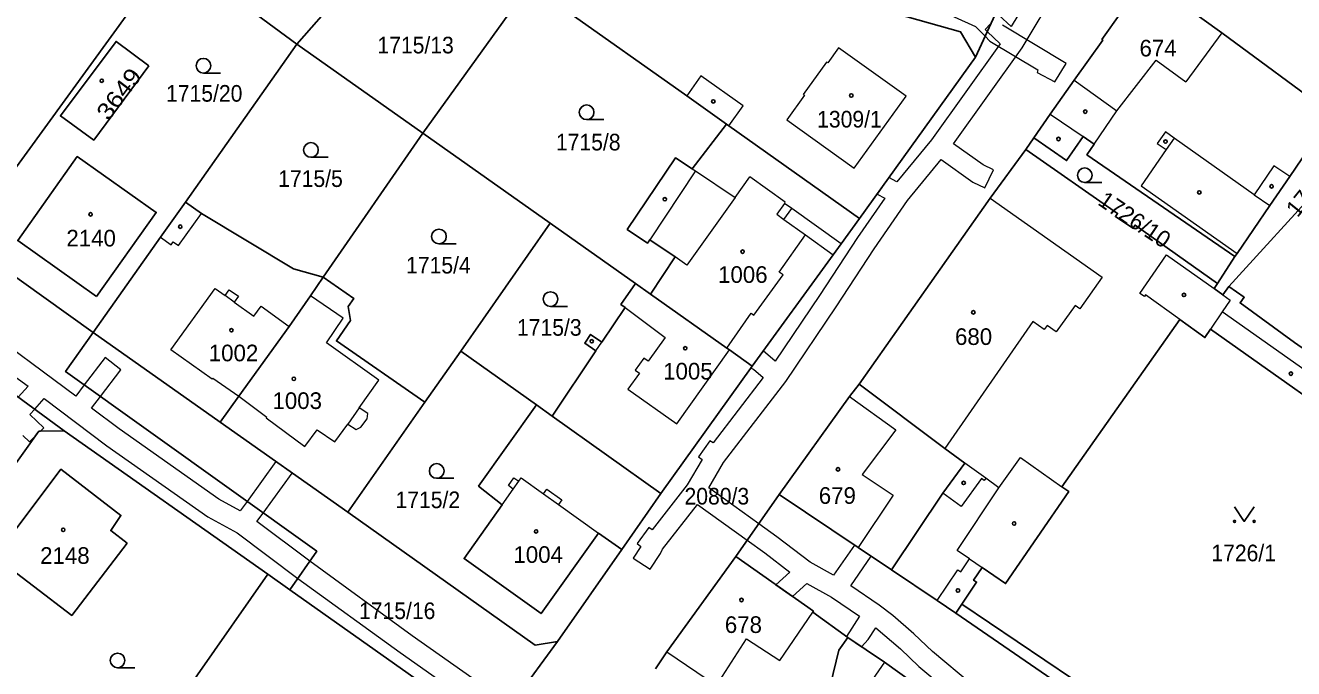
# Model space of a CAD drawing. Extents: x -679733 to -673243, y -1075091 to -1066557.
# Drawn here: x -676868.5 to -676738.9, y -1071916.2 to -1071850.5 of the extents above; entities that cross this region are included whole.
import ezdxf

# ---------------------------------------------------------------- set-up
doc = ezdxf.new("R2010")
doc.units = 0
doc.header["$LTSCALE"] = 0.68
for name, color, linetype, lineweight in [('1', 7, 'Continuous', 25), ('13', 7, 'Continuous', 13), ('3', 7, 'Continuous', 25), ('4', 7, 'Continuous', 13), ('5', 7, 'Continuous', 25)]:
    doc.layers.add(name, color=color, linetype=linetype, lineweight=lineweight)
doc.layers.add('2', color=7, linetype='Continuous')

msp = doc.modelspace()

# ---------------------------------------------------------------- linework, layer by layer
at = {"layer": '1'}
for p, q in [((-676840.79, -1071852.44), (-676832.82, -1071843.36)), ((-676771.45, -1071853.79), (-676766.4, -1071842.71)), ((-676818.08, -1071847.87), (-676827.91, -1071861.55)), ((-676783.29, -1071870.25), (-676771.45, -1071853.79)), ((-676827.91, -1071861.55), (-676838.09, -1071876.27)), ((-676765.5, -1071862.03), (-676766.31, -1071863.21)), ((-676732.5, -1071862.87), (-676745.57, -1071877.21)), ((-676814.9, -1071870.75), (-676824.05, -1071883.81)), ((-676806.18, -1071876.91), (-676814.9, -1071870.75)), ((-676874.88, -1071872.43), (-676861.59, -1071881.9)), ((-676746.73, -1071876.91), (-676744.94, -1071874.16)), ((-676861.59, -1071881.9), (-676848.62, -1071891.08)), ((-676773.46, -1071910.57), (-676772.84, -1071909.65)), ((-676741.26, -1071932.65), (-676773.46, -1071910.57)), ((-676772.84, -1071909.65), (-676745.5, -1071928.08)), ((-676821.82, -1071923.88), (-676814.15, -1071913.47))]:
    msp.add_line(p, q, dxfattribs=at)
for points in [[(-676771.45, -1071853.79), (-676772.98, -1071851.21), (-676781.69, -1071848.73), (-676784.55, -1071847.83), (-676787.33, -1071846.73), (-676790.03, -1071845.53), (-676792.76, -1071844.24), (-676795.46, -1071842.89), (-676798.1, -1071841.51), (-676800.68, -1071840.01), (-676803.21, -1071838.43), (-676805.82, -1071836.89)], [(-676856.2, -1071841.09), (-676853.52, -1071843.07), (-676840.79, -1071852.44)], [(-676890.49, -1071861.28), (-676874.88, -1071872.43), (-676853.52, -1071843.07)], [(-676753.96, -1071845.75), (-676756.51, -1071849.32), (-676756.6, -1071849.26), (-676758.53, -1071851.97), (-676758.44, -1071852.04), (-676761.36, -1071856.12), (-676763.82, -1071859.59), (-676765.5, -1071862.03)], [(-676753.96, -1071845.75), (-676746.28, -1071851.3), (-676735, -1071859.62), (-676732.5, -1071862.87)], [(-676813.57, -1071848.81), (-676800.96, -1071857.74), (-676796.88, -1071860.63)], [(-676814.9, -1071870.75), (-676827.91, -1071861.55), (-676840.79, -1071852.44), (-676852.17, -1071868.59)], [(-676744.94, -1071874.16), (-676744.72, -1071873.83), (-676741.37, -1071868.94), (-676739.34, -1071865.97), (-676735, -1071859.62)], [(-676796.88, -1071860.63), (-676800.4, -1071865.19), (-676802.1, -1071864.06), (-676807.03, -1071871.38), (-676804.96, -1071872.77), (-676804.73, -1071872.43), (-676802.14, -1071874.18), (-676804.64, -1071877.99)], [(-676783.29, -1071870.25), (-676796.64, -1071860.8), (-676796.88, -1071860.63)], [(-676765.5, -1071862.03), (-676762.14, -1071864.35), (-676760.46, -1071861.9), (-676759.33, -1071862.68), (-676760.06, -1071863.75), (-676744.94, -1071874.16)], [(-676766.31, -1071863.21), (-676769.95, -1071868.17), (-676783.33, -1071887.19)], [(-676746.73, -1071876.91), (-676755.15, -1071870.93), (-676755.37, -1071871.26), (-676757.15, -1071870.07), (-676756.93, -1071869.74), (-676766.31, -1071863.21)], [(-676852.17, -1071868.59), (-676854.74, -1071872.18), (-676861.59, -1071881.9)], [(-676838.09, -1071876.27), (-676841.13, -1071875.39), (-676850.55, -1071869.75), (-676852.17, -1071868.59)], [(-676794.26, -1071885.34), (-676785.99, -1071873.96), (-676785.18, -1071872.85), (-676783.29, -1071870.25)], [(-676848.62, -1071891.08), (-676846.71, -1071888.41), (-676841.56, -1071881.29), (-676839.39, -1071878.15), (-676838.09, -1071876.27)], [(-676827.71, -1071889.04), (-676836.75, -1071882.76), (-676835.3, -1071880.68), (-676835.55, -1071879.26), (-676834.97, -1071878.43), (-676838.09, -1071876.27)], [(-676806.18, -1071876.91), (-676807.68, -1071879.04), (-676807.26, -1071879.34), (-676809.63, -1071882.88), (-676810.78, -1071882.11), (-676811.38, -1071883.01), (-676810.23, -1071883.78), (-676814.69, -1071890.46)], [(-676794.26, -1071885.34), (-676796.6, -1071883.68), (-676796.85, -1071883.5), (-676804.64, -1071877.99), (-676806.18, -1071876.91)], [(-676745.57, -1071877.21), (-676746.17, -1071878.06), (-676747.06, -1071877.42), (-676746.73, -1071876.91)], [(-676736.93, -1071884.27), (-676738.84, -1071882.93), (-676744.42, -1071878.89), (-676743.98, -1071878.3), (-676745.57, -1071877.21)], [(-676772.84, -1071909.65), (-676771.34, -1071907.41), (-676771.64, -1071907.21), (-676770.77, -1071905.92), (-676768.37, -1071907.56), (-676761.92, -1071898.15), (-676762.62, -1071897.66), (-676750.56, -1071880.59), (-676748, -1071882.43), (-676747.43, -1071881.58), (-676729.63, -1071894.15), (-676728.52, -1071892.29), (-676727.62, -1071890.78)], [(-676861.59, -1071881.9), (-676864.42, -1071885.9), (-676838.75, -1071904.26), (-676841.5, -1071908.19)], [(-676880.74, -1071911.03), (-676867.15, -1071891.99), (-676864.55, -1071891.94), (-676875.88, -1071883.67)], [(-676816.32, -1071889.3), (-676824.05, -1071883.81), (-676827.71, -1071889.04)], [(-676816.32, -1071889.3), (-676822.22, -1071897.6), (-676819.81, -1071899.51), (-676823.7, -1071905.01), (-676815.84, -1071910.62), (-676809.97, -1071902.39), (-676807.59, -1071904.08), (-676803.59, -1071898.35), (-676794.26, -1071885.34)], [(-676783.33, -1071887.19), (-676784.33, -1071888.43), (-676791.5, -1071898.46)], [(-676783.33, -1071887.19), (-676774.59, -1071893.76), (-676772.53, -1071895.24), (-676774.77, -1071898.33), (-676780.03, -1071906.16)], [(-676848.62, -1071891.08), (-676835.59, -1071900.27), (-676827.71, -1071889.04)], [(-676803.59, -1071898.35), (-676814.69, -1071890.46), (-676816.32, -1071889.3)], [(-676858.14, -1071927.16), (-676843.75, -1071906.6), (-676864.55, -1071891.94)], [(-676780.03, -1071906.16), (-676783.44, -1071903.87), (-676791.5, -1071898.46), (-676795.94, -1071904.8)], [(-676835.59, -1071900.27), (-676816.45, -1071913.83), (-676814.15, -1071913.47), (-676807.59, -1071904.08)], [(-676795.94, -1071904.8), (-676802.99, -1071914.53), (-676804.15, -1071916.28)], [(-676795.94, -1071904.8), (-676788.01, -1071910.39), (-676788.07, -1071910.47), (-676784.5, -1071913.06)], [(-676821.82, -1071923.88), (-676822.09, -1071921.9), (-676841.5, -1071908.19), (-676843.75, -1071906.6)], [(-676780.03, -1071906.16), (-676775.36, -1071909.3), (-676773.46, -1071910.57)], [(-676784.5, -1071913.06), (-676785.4, -1071914.35), (-676786.26, -1071917.87), (-676790.95, -1071924.8), (-676791.28, -1071925.28)], [(-676771.95, -1071921.89), (-676780.76, -1071915.59), (-676784.5, -1071913.06)]]:
    msp.add_lwpolyline(points, dxfattribs=at)
for points in [[(-676855.93, -1071854.67), (-676861.54, -1071862.25), (-676864.95, -1071859.78), (-676859.26, -1071852.17)], [(-676861.28, -1071878.24), (-676855.15, -1071869.64), (-676863.23, -1071863.93), (-676869.31, -1071872.52)], [(-676858.12, -1071903.43), (-676859.81, -1071902.14), (-676858.76, -1071900.6), (-676864.9, -1071895.88), (-676871.66, -1071904.81), (-676863.79, -1071910.8)]]:
    msp.add_lwpolyline(points, close=True, dxfattribs=at)
at = {"layer": '13'}
for points in [[(-676804.52, -1071835.65), (-676771.46, -1071850.65), (-676770.47, -1071851.65), (-676769.98, -1071852.15), (-676765.07, -1071855.08), (-676765.14, -1071855.36), (-676763.33, -1071856.31), (-676762.2, -1071854.44), (-676768.7, -1071850.51)], [(-676761.11, -1071839.54), (-676767.81, -1071850.66), (-676769.05, -1071849.49)], [(-676771.84, -1071917.83), (-676775.85, -1071914.5), (-676777.74, -1071912.7), (-676779.91, -1071910.83), (-676781.28, -1071909.76), (-676784.2, -1071907.78), (-676782.12, -1071904.75), (-676783.44, -1071903.87), (-676783.82, -1071903.62), (-676785.94, -1071906.71), (-676788.35, -1071905.38), (-676791.75, -1071902.77), (-676793.59, -1071901.45), (-676798.69, -1071897.78), (-676797.18, -1071895.18), (-676790.84, -1071886.9), (-676785.68, -1071879.28), (-676781.8, -1071873.35), (-676778.38, -1071868.43), (-676774.94, -1071864.25), (-676771.72, -1071866.54), (-676770.5, -1071867.14), (-676769.6, -1071865.3), (-676770.68, -1071864.78), (-676773.7, -1071862.63), (-676766.67, -1071852.84), (-676759.39, -1071840.68)], [(-676769.9, -1071850.39), (-676770.45, -1071850.97), (-676770.25, -1071851.16), (-676768.92, -1071852.42), (-676775.95, -1071862.23), (-676779.47, -1071866.52), (-676780.3, -1071866.09), (-676781.5, -1071867.77), (-676780.71, -1071868.18), (-676783.5, -1071872.19), (-676787.4, -1071878.14), (-676791.93, -1071884.83), (-676793.14, -1071883.79), (-676794.26, -1071885.34), (-676794.4, -1071885.54), (-676794.12, -1071885.64), (-676793.13, -1071886.49), (-676798.25, -1071893.19), (-676798.58, -1071892.96), (-676799.76, -1071894.62), (-676799.39, -1071894.88), (-676800.91, -1071897.48), (-676804.48, -1071902.08), (-676804.81, -1071901.83), (-676806.03, -1071903.47), (-676805.63, -1071903.77), (-676806.42, -1071904.96), (-676804.7, -1071906.1), (-676803.62, -1071904.47), (-676803.42, -1071904.05), (-676799.85, -1071899.48), (-676794.77, -1071903.13), (-676792.97, -1071904.43), (-676790.43, -1071906.38), (-676791.84, -1071907.69), (-676790.14, -1071908.89), (-676788.69, -1071907.54), (-676786.17, -1071908.94), (-676783.29, -1071910.88), (-676784.63, -1071912.96), (-676784.5, -1071913.06), (-676783.11, -1071914), (-676782.41, -1071913.28), (-676781.64, -1071912.09), (-676779.12, -1071914.22), (-676777.23, -1071916.04), (-676773.12, -1071919.45)], [(-676822, -1071917.82), (-676829.01, -1071912.89), (-676839.47, -1071905.28), (-676844.88, -1071901.23), (-676844.22, -1071900.35), (-676841.26, -1071896.27), (-676842.93, -1071895.09), (-676845.88, -1071899.16), (-676846.59, -1071900.12), (-676848.78, -1071898.94), (-676858.95, -1071891.76), (-676861.76, -1071889.64), (-676860.86, -1071888.45), (-676858.79, -1071885.73), (-676860.37, -1071884.45), (-676862.51, -1071887.26), (-676863.39, -1071888.41), (-676873.59, -1071880.86)], [(-676874.06, -1071883.2), (-676868.24, -1071887.39), (-676869.25, -1071888.51)], [(-676868.79, -1071892.44), (-676868.1, -1071893.09), (-676867.52, -1071892.51), (-676867.15, -1071891.99), (-676867, -1071891.99), (-676866.66, -1071891.65), (-676868.07, -1071890.27), (-676867.58, -1071889.73), (-676866.6, -1071888.66), (-676860.21, -1071893.48), (-676849.9, -1071900.74), (-676846.9, -1071902.37), (-676840.68, -1071907.02), (-676830.25, -1071914.61), (-676823.2, -1071919.56)]]:
    msp.add_lwpolyline(points, dxfattribs=at)
at = {"layer": '3'}
for p, q in [((-676850.333, -1071855.41), (-676848.583, -1071855.41)), ((-676811.183, -1071860.16), (-676809.433, -1071860.16)), ((-676839.353, -1071864.01), (-676837.603, -1071864.01)), ((-676760.283, -1071866.59), (-676758.533, -1071866.59)), ((-676826.273, -1071872.85), (-676824.523, -1071872.85)), ((-676814.873, -1071879.25), (-676813.123, -1071879.25)), ((-676826.503, -1071896.8), (-676824.753, -1071896.8)), ((-676859.113, -1071916.16), (-676857.363, -1071916.16))]:
    msp.add_line(p, q, dxfattribs=at)
msp.add_lwpolyline([(-676744.98, -1071899.699), (-676743.98, -1071901.2), (-676742.98, -1071899.699)], dxfattribs=at)
for centre, radius in [((-676850.3329, -1071854.6598), 0.75), ((-676811.1829, -1071859.4098), 0.75), ((-676839.3529, -1071863.2598), 0.75), ((-676760.2829, -1071865.8398), 0.75), ((-676826.2729, -1071872.0998), 0.75), ((-676814.8729, -1071878.4998), 0.75), ((-676826.5029, -1071896.0498), 0.75), ((-676744.98, -1071901.1995), 0.1), ((-676742.98, -1071901.1995), 0.1), ((-676859.1129, -1071915.4098), 0.75)]:
    msp.add_circle(centre, radius, dxfattribs=at)
at = {"layer": '4'}
for p, q in [((-676746.28, -1071851.3), (-676749.95, -1071856.31)), ((-676785.45, -1071852.83), (-676786.55, -1071854.37)), ((-676778.52, -1071857.78), (-676785.45, -1071852.83)), ((-676786.67, -1071854.28), (-676789.05, -1071857.6)), ((-676786.55, -1071854.37), (-676786.67, -1071854.28)), ((-676756.99, -1071859.25), (-676752.98, -1071854.09)), ((-676752.98, -1071854.09), (-676749.95, -1071856.31)), ((-676799.52, -1071855.7), (-676800.96, -1071857.74)), ((-676795.19, -1071858.76), (-676799.52, -1071855.7)), ((-676761.36, -1071856.12), (-676756.99, -1071859.25)), ((-676788.93, -1071857.68), (-676790.73, -1071860.19)), ((-676789.05, -1071857.6), (-676788.93, -1071857.68)), ((-676796.64, -1071860.8), (-676795.19, -1071858.76)), ((-676783.85, -1071865.12), (-676778.52, -1071857.78)), ((-676790.73, -1071860.19), (-676783.85, -1071865.12)), ((-676763.82, -1071859.59), (-676760.46, -1071861.9)), ((-676759.33, -1071862.68), (-676756.99, -1071859.25)), ((-676752.05, -1071861.41), (-676752.87, -1071862.59)), ((-676751.14, -1071862.04), (-676752.05, -1071861.41)), ((-676752.87, -1071862.59), (-676751.96, -1071863.22)), ((-676751.14, -1071862.04), (-676751.96, -1071863.22)), ((-676742.98, -1071867.83), (-676751.14, -1071862.04)), ((-676751.96, -1071863.22), (-676754.53, -1071866.94)), ((-676800.07, -1071865.41), (-676804.73, -1071872.43)), ((-676800.4, -1071865.19), (-676800.07, -1071865.41)), ((-676800.07, -1071865.41), (-676796, -1071868.12)), ((-676740.95, -1071864.87), (-676742.98, -1071867.83)), ((-676739.34, -1071865.97), (-676740.95, -1071864.87)), ((-676796, -1071868.12), (-676794.5, -1071866.02)), ((-676790.88, -1071868.61), (-676794.5, -1071866.02)), ((-676754.53, -1071866.94), (-676744.72, -1071873.83)), ((-676742.98, -1071867.83), (-676741.37, -1071868.94)), ((-676796, -1071868.12), (-676800.94, -1071875.04)), ((-676790.95, -1071868.72), (-676791.75, -1071869.83)), ((-676791.03, -1071870.35), (-676790.23, -1071869.23)), ((-676790.95, -1071868.72), (-676790.88, -1071868.61)), ((-676790.23, -1071869.23), (-676790.95, -1071868.72)), ((-676785.18, -1071872.85), (-676790.23, -1071869.23)), ((-676769.95, -1071868.17), (-676758.5, -1071876.27)), ((-676852.89, -1071873.03), (-676850.55, -1071869.75)), ((-676791.75, -1071869.83), (-676791.03, -1071870.35)), ((-676791.03, -1071870.35), (-676788.83, -1071871.93)), ((-676791.5, -1071875.73), (-676788.83, -1071871.93)), ((-676788.83, -1071871.93), (-676785.99, -1071873.96)), ((-676854.74, -1071872.18), (-676853.64, -1071872.96)), ((-676853.64, -1071872.96), (-676853.42, -1071872.66)), ((-676853.42, -1071872.66), (-676852.89, -1071873.03)), ((-676800.94, -1071875.04), (-676802.14, -1071874.18)), ((-676754.64, -1071877.91), (-676751.93, -1071873.96)), ((-676751.93, -1071873.96), (-676747.06, -1071877.42)), ((-676791.1, -1071876.03), (-676791.5, -1071875.73)), ((-676794.09, -1071880.14), (-676791.1, -1071876.03)), ((-676758.5, -1071876.27), (-676760.79, -1071879.5)), ((-676853.68, -1071883.68), (-676849.14, -1071877.41)), ((-676849.14, -1071877.41), (-676848.13, -1071878.14)), ((-676848.13, -1071878.14), (-676847.7, -1071877.54)), ((-676847.19, -1071878.8), (-676848.13, -1071878.14)), ((-676847.7, -1071877.54), (-676846.77, -1071878.21)), ((-676846.77, -1071878.21), (-676847.19, -1071878.8)), ((-676836.05, -1071880.46), (-676839.39, -1071878.15)), ((-676754.18, -1071878.22), (-676754.64, -1071877.91)), ((-676754.07, -1071878.06), (-676754.18, -1071878.22)), ((-676750.56, -1071880.59), (-676754.07, -1071878.06)), ((-676746.17, -1071878.06), (-676745.41, -1071878.6)), ((-676847.19, -1071878.8), (-676845.17, -1071880.25)), ((-676845.17, -1071880.25), (-676844.44, -1071879.23)), ((-676844.44, -1071879.23), (-676841.56, -1071881.29)), ((-676807.26, -1071879.34), (-676803.16, -1071882.41)), ((-676761.28, -1071879.15), (-676763.19, -1071881.85)), ((-676760.79, -1071879.5), (-676761.28, -1071879.15)), ((-676745.41, -1071878.6), (-676746.23, -1071879.81)), ((-676837.77, -1071882.96), (-676836.05, -1071880.46)), ((-676796.85, -1071883.5), (-676794.36, -1071879.94)), ((-676794.36, -1071879.94), (-676794.09, -1071880.14)), ((-676765.6, -1071880.77), (-676774.59, -1071893.76)), ((-676764.42, -1071881.6), (-676765.6, -1071880.77)), ((-676746.23, -1071879.81), (-676747.43, -1071881.58)), ((-676728.52, -1071892.29), (-676746.23, -1071879.81)), ((-676764.13, -1071881.19), (-676764.42, -1071881.6)), ((-676763.19, -1071881.85), (-676764.13, -1071881.19)), ((-676832.43, -1071886.79), (-676837.77, -1071882.96)), ((-676810.23, -1071883.78), (-676809.63, -1071882.88)), ((-676803.16, -1071882.41), (-676804.91, -1071884.84)), ((-676849.43, -1071886.69), (-676853.68, -1071883.68)), ((-676805.35, -1071884.53), (-676806.23, -1071885.74)), ((-676804.91, -1071884.84), (-676805.35, -1071884.53)), ((-676801.95, -1071891.23), (-676796.6, -1071883.68)), ((-676805.79, -1071886.06), (-676806.96, -1071887.68)), ((-676806.23, -1071885.74), (-676805.79, -1071886.06)), ((-676849.43, -1071886.69), (-676849.36, -1071886.58)), ((-676849.36, -1071886.58), (-676846.71, -1071888.41)), ((-676834.41, -1071889.61), (-676832.43, -1071886.79)), ((-676846.71, -1071888.41), (-676843.85, -1071890.54)), ((-676806.96, -1071887.68), (-676801.95, -1071891.23)), ((-676784.33, -1071888.43), (-676779.58, -1071891.86)), ((-676834.41, -1071889.61), (-676835.59, -1071891.26)), ((-676833.53, -1071890.18), (-676834.41, -1071889.61)), ((-676843.85, -1071890.54), (-676843.92, -1071890.64)), ((-676843.92, -1071890.64), (-676839.97, -1071893.56)), ((-676836.9, -1071893.09), (-676835.59, -1071891.26)), ((-676835.59, -1071891.26), (-676834.73, -1071891.83)), ((-676834.24, -1071891.59), (-676833.61, -1071890.73)), ((-676833.61, -1071890.73), (-676833.53, -1071890.18)), ((-676839.97, -1071893.56), (-676838.72, -1071891.86)), ((-676838.72, -1071891.86), (-676836.9, -1071893.09)), ((-676834.73, -1071891.83), (-676834.24, -1071891.59)), ((-676779.58, -1071891.86), (-676783.03, -1071896.41)), ((-676770.39, -1071896.79), (-676772.53, -1071895.24)), ((-676769.05, -1071897.76), (-676766.85, -1071894.69)), ((-676766.85, -1071894.69), (-676762.62, -1071897.66)), ((-676783.03, -1071896.41), (-676779.86, -1071898.54)), ((-676819.18, -1071897.54), (-676818.62, -1071896.74)), ((-676818.68, -1071897.9), (-676819.18, -1071897.54)), ((-676818.68, -1071897.9), (-676818.11, -1071897.1)), ((-676818.62, -1071896.74), (-676818.11, -1071897.1)), ((-676818.11, -1071897.1), (-676817.88, -1071896.77)), ((-676817.88, -1071896.77), (-676815.59, -1071898.39)), ((-676773.32, -1071904.17), (-676769.05, -1071897.76)), ((-676770.83, -1071896.82), (-676772.9, -1071899.68)), ((-676770.56, -1071897.02), (-676770.83, -1071896.82)), ((-676770.39, -1071896.79), (-676770.56, -1071897.02)), ((-676769.05, -1071897.76), (-676770.39, -1071896.79)), ((-676819.81, -1071899.51), (-676818.68, -1071897.9)), ((-676815.59, -1071898.39), (-676815.25, -1071897.91)), ((-676815.59, -1071898.39), (-676814.05, -1071899.49)), ((-676815.25, -1071897.91), (-676813.7, -1071899.01)), ((-676813.7, -1071899.01), (-676814.05, -1071899.49)), ((-676779.86, -1071898.54), (-676783.44, -1071903.87)), ((-676772.9, -1071899.68), (-676774.77, -1071898.33)), ((-676814.05, -1071899.49), (-676809.97, -1071902.39)), ((-676772.06, -1071905.03), (-676773.32, -1071904.17)), ((-676772.94, -1071906.34), (-676772.06, -1071905.03)), ((-676772.06, -1071905.03), (-676770.77, -1071905.92)), ((-676775.36, -1071909.3), (-676773.24, -1071906.14)), ((-676773.24, -1071906.14), (-676772.94, -1071906.34)), ((-676791.44, -1071915.41), (-676788.07, -1071910.47)), ((-676797.92, -1071917.97), (-676794.86, -1071913.2)), ((-676794.86, -1071913.2), (-676791.44, -1071915.41)), ((-676802.99, -1071914.53), (-676797.92, -1071917.97)), ((-676780.76, -1071915.59), (-676785.18, -1071921.95))]:
    msp.add_line(p, q, dxfattribs=at)
at = {"layer": '5'}
for centre in [(-676860.7268, -1071856.1892), (-676784.1368, -1071857.6992), (-676798.2368, -1071858.2992), (-676760.2368, -1071859.3492), (-676762.9668, -1071862.1392), (-676752.0368, -1071862.4092), (-676748.5768, -1071867.5992), (-676741.1968, -1071866.9792), (-676803.1868, -1071868.2992), (-676861.8668, -1071869.8392), (-676852.7068, -1071871.0992), (-676795.2468, -1071873.6492), (-676750.1468, -1071878.0692), (-676771.6668, -1071879.8492), (-676847.4768, -1071881.6792), (-676810.6568, -1071882.7992), (-676801.1068, -1071883.5192), (-676739.2168, -1071886.1092), (-676841.0968, -1071886.6392), (-676785.4968, -1071895.8892), (-676772.6568, -1071897.2692), (-676767.5068, -1071901.4192), (-676864.6568, -1071902.0692), (-676816.3468, -1071902.2292), (-676773.2368, -1071908.2592), (-676795.3568, -1071909.2292)]:
    msp.add_circle(centre, 0.175, dxfattribs=at)

# ---------------------------------------------------------------- texts
at = {"layer": '2', "width": 0.95}
for s, p in [('1715/13', (-676832.56, -1071853.4)), ('1715/20', (-676854.16, -1071858.33)), ('1309/1', (-676787.63, -1071860.97)), ('1715/8', (-676814.32, -1071863.31)), ('1715/5', (-676842.7, -1071867.04)), ('1715/4', (-676829.63, -1071875.88)), ('1715/3', (-676818.3, -1071882.239)), ('2080/3', (-676801.18, -1071899.479)), ('1715/2', (-676830.71, -1071899.85)), ('1726/1', (-676747.35, -1071905.279)), ('1715/16', (-676834.44, -1071911.18))]:
    msp.add_text(s, height=1.7, dxfattribs=at).set_placement(p)
at = {"layer": '2'}
for s, p in [('674', (-676754.69, -1071853.71)), ('2140', (-676864.34, -1071873.12)), ('1006', (-676797.75, -1071876.84)), ('680', (-676773.54, -1071883.18)), ('1002', (-676849.79, -1071884.85)), ('1005', (-676803.36, -1071886.71)), ('1003', (-676843.28, -1071889.72)), ('679', (-676787.46, -1071899.41)), ('2148', (-676867.02, -1071905.54)), ('1004', (-676818.66, -1071905.44)), ('678', (-676797.06, -1071912.6))]:
    msp.add_text(s, height=1.7, dxfattribs=at).set_placement(p)
at = {"layer": '2', "width": 1.15}
msp.add_text('3649', height=1.7, rotation=53, dxfattribs=at).set_placement((-676860.041, -1071860.371))
at = {"layer": '2'}
for s, rotation, p in [('1726/11', 51, (-676738.539, -1071870.234)), ('1726/10', 326, (-676759.065, -1071868.784))]:
    msp.add_text(s, height=1.7, rotation=rotation, dxfattribs=at).set_placement(p)

doc.saveas('drawing.dxf')
